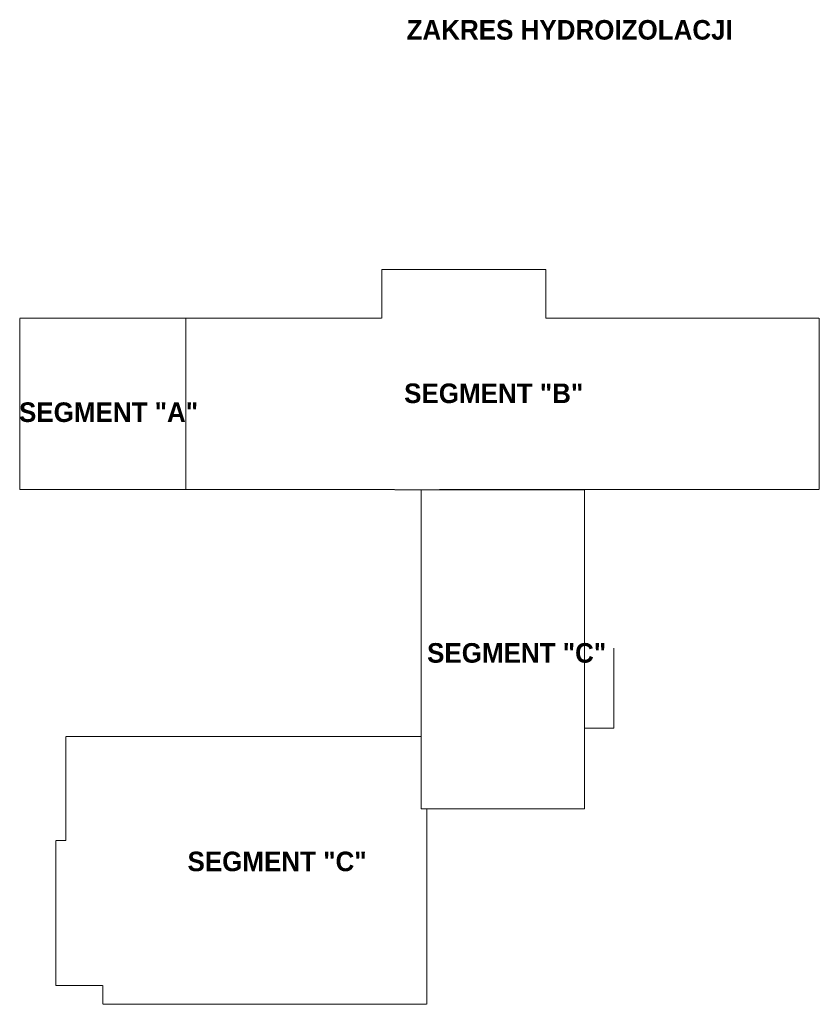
# Model space of a CAD drawing. Header units: millimetres. Extents: x 28291 to 177760, y -399809 to -170937.
# Tile 559 of 656: x 48736 to 54862, y -178481 to -170937. Entities that reach past the tile are written whole.
import ezdxf

# ---------------------------------------------------------------- set-up
doc = ezdxf.new("R2010")
doc.units = ezdxf.units.MM
doc.linetypes.add('CARKOVANA', pattern=[7.5, 5, -2.5])
doc.layers.get('0').update_dxf_attribs({"lineweight": 0})
doc.layers.add('!! 0_ Opis', color=8, linetype='Continuous', lineweight=13)
doc.layers.add('!! 2_LEGENDA', color=250, linetype='Continuous', lineweight=13)
doc.layers.add('!! 1_Wyburzenia', color=252, linetype='CARKOVANA', lineweight=13, true_color=0x696969)
doc.styles.add('STYLE10', font='arialbd.ttf')

msp = doc.modelspace()

# ---------------------------------------------------------------- linework, layer by layer
at = {"layer": '!! 1_Wyburzenia'}
msp.add_lwpolyline([(50010.44627, -174536.27777), (50010.44627, -173224.27777), (51510.44627, -173224.27777), (51510.44627, -172851.27777), (52768.44627, -172851.27777), (52768.44627, -173224.27777), (54862.44627, -173224.27777), (54862.44627, -174536.27777), (53062.44627, -174536.27777), (51811.44627, -174538.27777), (50010.44627, -174536.27777)], dxfattribs=at)
for points in [[(50010.44627, -174536.27777), (48736.44627, -174536.27777), (48736.44627, -173224.27777), (50010.44627, -173224.27777)], [(51811.44627, -174538.27777), (53062.44627, -174538.27777), (53062.44627, -176982.27777), (51811.44627, -176982.27777)], [(51811.44627, -176428.27777), (49089.44627, -176428.27777), (49089.44627, -177225.27777), (49012.44627, -177225.27777), (49012.44627, -178338.27777), (49372.44627, -178338.27777), (49372.44627, -178481.27777), (51855.44627, -178481.27777), (51855.44627, -176982.27777), (51811.44627, -176982.27777)]]:
    msp.add_lwpolyline(points, close=True, dxfattribs=at)
at = {"layer": '!! 2_LEGENDA'}
msp.add_xline((61124.56735, -194928.12813), (0, -1), dxfattribs=at)
msp.add_lwpolyline([(51811.44627, -174538.27777), (51811.44627, -176984.27777), (53062.44627, -176984.27777), (53062.44627, -176365.27777), (53288.44627, -176365.27777), (53288.44627, -175752.27777)])

# ---------------------------------------------------------------- texts
at = {"layer": '!! 0_ Opis', "style": 'STYLE10', "width": 0.95}
for s, p in [('ZAKRES HYDROIZOLACJI', (51700.48704, -171089.73055)), ('SEGMENT "B"', (51681.80236, -173874.59636)), ('SEGMENT "A"', (48731.08968, -174019.33999)), ('SEGMENT "C"', (51857.42644, -175863.73792)), ('SEGMENT "C"', (50022.27144, -177461.42286))]:
    msp.add_text(s, height=150, dxfattribs=at).set_placement(p)

doc.saveas('drawing.dxf')
